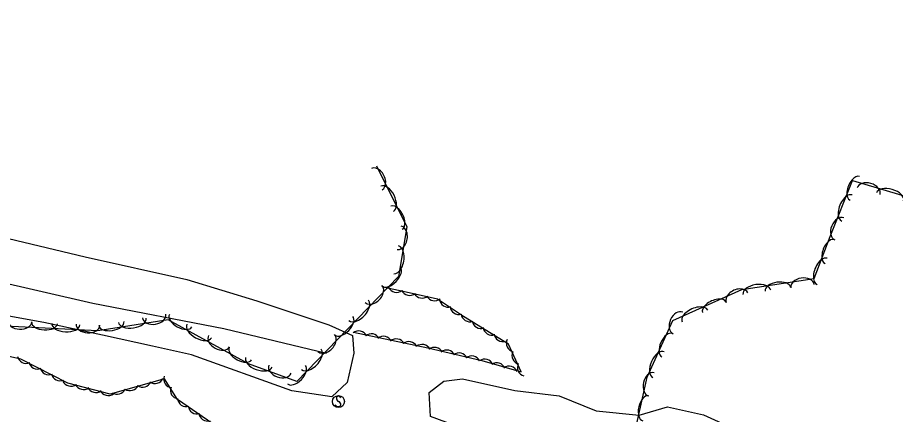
# Model space of a CAD drawing. Extents: x 1441650 to 1491889, y 345904 to 358319.
# Drawn here: x 1452089.4 to 1452455.6, y 353122.6 to 353288 of the extents above; entities that cross this region are included whole.
import ezdxf

# ---------------------------------------------------------------- set-up
doc = ezdxf.new("R2010")
doc.units = 0
for name, color, linetype in [('S_SIGN', 7, 'Continuous'), ('S_STREAM', 7, 'Continuous'), ('S_TRAILS', 7, 'Continuous'), ('S_TREE', 7, 'Continuous')]:
    doc.layers.add(name, color=color, linetype=linetype)

msp = doc.modelspace()

# ---------------------------------------------------------------- linework, layer by layer
at = {"layer": 'S_SIGN'}
msp.add_circle((1452223.25, 353127.96), 2.49, dxfattribs=at)
for centre, radius, start, end in [((1452223.94, 353129.29), 1.5, 167.1196, 241.9813), ((1452223.32, 353129.23), 0.95, 16.5258, 156.8957), ((1452222.84, 353126.62), 1.4, 358.6529, 73.7063), ((1452223.1, 353127.14), 1.28, 204.641, 335.359)]:
    msp.add_arc(centre, radius, start, end, dxfattribs=at)
at = {"layer": 'S_STREAM'}
for points in [[(1452051.42, 353163.42), (1452049.92, 353179.08), (1452058.34, 353195.41), (1452066.23, 353200.52), (1452117.53, 353188.29), (1452160.01, 353178.89), (1452189.19, 353169.93), (1452219.18, 353159.88), (1452229.09, 353155.53), (1452229.65, 353148.16), (1452226.94, 353135.94), (1452220.49, 353129.9), (1452203.75, 353132.46), (1452161.89, 353147.44), (1452145.71, 353151.02), (1452124.75, 353155.58), (1452100.38, 353160.97), (1452079.47, 353164.71), (1452063.99, 353162.92), (1452051.41, 353163.75)], [(1452421.7, 353075.06), (1452383.55, 353092.48), (1452368.79, 353094.58), (1452350.57, 353098.6), (1452336.3, 353106.94), (1452322.04, 353111.22), (1452300.37, 353110.41), (1452283.05, 353113.84), (1452261.62, 353121.71), (1452261.07, 353131.71), (1452267.19, 353136.4), (1452274.94, 353137.39), (1452296.82, 353132.55), (1452315.36, 353130.37), (1452330.72, 353124.06), (1452348.65, 353122.3), (1452360.51, 353125.74), (1452375.5, 353122.42), (1452388.97, 353116.36), (1452412.15, 353107.03), (1452424.4, 353103.81)]]:
    msp.add_lwpolyline(points, dxfattribs=at)
at = {"layer": 'S_TRAILS'}
msp.add_lwpolyline([(1451554.61, 353265.44), (1451592.7, 353288.03), (1451624.38, 353287.19), (1451659.08, 353279.19), (1451691.49, 353271.98), (1451745.05, 353262.11), (1451801.69, 353251.03), (1451848.11, 353240.76), (1451864.1, 353237.2), (1451965.22, 353206.98), (1452036.11, 353188.46), (1452120.76, 353168.93), (1452175.44, 353158.36), (1452218.28, 353148.18)], dxfattribs=at)
at = {"layer": 'S_TREE'}
for points in [[(1452239.14, 353226.15), (1452251.73, 353200.82), (1452248.34, 353180.14), (1452205.93, 353136.33), (1452185.71, 353143.66), (1452152.19, 353162.08), (1452122.84, 353157.4), (1452081.35, 353159.57), (1452044.01, 353167.66), (1451992.07, 353179.16), (1451942.84, 353191.72), (1451919.71, 353195.95), (1451893.19, 353189.31), (1451856.19, 353179.01), (1451842.01, 353139.39), (1451823.52, 353133.89), (1451787.13, 353140.22), (1451733.26, 353155.26), (1451629.89, 353186.38), (1451622.98, 353193.06)], [(1452419.27, 353069.63), (1452376.21, 353082.75), (1452351.66, 353088.6), (1452345.85, 353110.05), (1452352.05, 353138.07), (1452362.77, 353161.79), (1452391.53, 353174.71), (1452421.65, 353179.18), (1452428.35, 353196.74), (1452437.72, 353220.06), (1452467.24, 353211.41), (1452506.98, 353185.98), (1452517.05, 353149.94), (1452508.9, 353113.12), (1452502.36, 353085.61)], [(1452229.51, 353156.93), (1452260.53, 353150.33), (1452283.03, 353145.09), (1452299.5, 353140.36), (1452294.17, 353151.94), (1452275.37, 353163.41), (1452264.6, 353170.59), (1452250.28, 353173.76), (1452242.46, 353175.49)], [(1452436.4, 353051.32), (1452407.04, 353058.26), (1452384.72, 353050.62), (1452353.12, 353056.7), (1452333.97, 353075.99), (1452330.91, 353095.32), (1452317.27, 353100.41), (1452298.13, 353099.42), (1452277.45, 353094.38), (1452262.2, 353089.21), (1452252.11, 353101.51), (1452241.55, 353096.07), (1452218.07, 353101.27), (1452172.7, 353117.46), (1452156.04, 353128.81), (1452150.72, 353137.44), (1452128.02, 353131.05), (1452110.33, 353135.61), (1452090.77, 353145.68), (1452067.09, 353150.92)]]:
    msp.add_lwpolyline(points, dxfattribs=at)
for centre, major_axis, ratio, start_param, end_param in [((1452239.21, 353220.65), (-2.21, 4.43), 0.685941, 3.140617, 6.28221), ((1452438.71, 353216.85), (-1.99, -4.96), 0.540701, 3.141593, 6.283186), ((1452444.43, 353215.61), (-4.76, 1.39), 0.685311, 3.141593, 6.283185), ((1452243.56, 353212.49), (-2.61, 5.25), 0.550586, 3.140998, 6.28259), ((1452453.39, 353213.25), (-5.63, 1.65), 0.55008, 3.141593, 6.283185), ((1452435.41, 353208.62), (-2.19, -5.44), 0.550082, 3.141593, 6.283186), ((1452247.5, 353204.56), (-2.38, 4.78), 0.541197, 3.141016, 6.282609), ((1452432.19, 353199.93), (-1.85, -4.6), 0.685313, 3.141594, 6.283186), ((1452248.56, 353196.2), (0.8, 4.89), 0.685271, 3.141566, 6.283159), ((1452428.22, 353190.47), (-1.9, -5), 0.5407, 3.141593, 6.283186), ((1452247.32, 353187.02), (0.95, 5.79), 0.550047, 3.141576, 6.283169), ((1452425.07, 353182.18), (-2.09, -5.48), 0.55008, 3.141593, 6.283186), ((1452245.26, 353180), (3.72, 3.84), 0.540812, 3.141566, 6.283158), ((1452416.82, 353176.05), (-4.9, -0.73), 0.685311, 3.141593, 6.283185), ((1452237.91, 353172.79), (3.45, 3.56), 0.685454, 3.141547, 6.28314), ((1452247.43, 353177.11), (2.06, -3), 0.998733, 4.577278, 6.350478), ((1452389.58, 353171.22), (-4.52, -2.03), 0.685311, 3.141592, 6.283185), ((1452397.82, 353173.5), (-5.81, -0.86), 0.55008, 3.141593, 6.283185), ((1452406.59, 353174.8), (-5.29, -0.78), 0.540699, 3.141593, 6.283185), ((1452252.93, 353175.86), (3.17, -1.79), 0.999259, 4.123225, 5.896426), ((1452258.25, 353174.68), (3.17, -1.79), 0.999259, 4.123225, 5.896426), ((1452263.43, 353173.57), (3.17, -1.79), 0.999259, 4.123225, 5.896426), ((1452231.66, 353165.95), (4.08, 4.22), 0.550195, 3.141565, 6.283158), ((1452269.03, 353170.92), (3.03, -2.02), 0.999139, 3.825789, 5.598989), ((1452371.98, 353163.6), (-5.35, -2.4), 0.55008, 3.141592, 6.283185), ((1452380.07, 353167.24), (-4.88, -2.19), 0.540699, 3.141592, 6.283185), ((1452146.37, 353163.57), (4.89, 0.78), 0.685285, 3.141593, 6.283185), ((1452157.41, 353161.64), (4.69, -2.57), 0.540632, 3.141593, 6.283185), ((1452273.42, 353167.9), (3.03, -2.02), 0.999139, 3.825789, 5.598989), ((1452278.05, 353164.85), (3.11, -1.9), 0.999149, 3.825789, 5.598989), ((1452364.89, 353160.71), (-2.04, -4.52), 0.685311, 3.141593, 6.283185), ((1452090.36, 353161.49), (4.95, -0.26), 0.685265, 3.141593, 6.283185), ((1452100.64, 353160.69), (5.34, -0.28), 0.540663, 3.141593, 6.283185), ((1452109.49, 353160.23), (5.86, -0.31), 0.550043, 3.141593, 6.283185), ((1452128.51, 353160.46), (5.28, 0.84), 0.540679, 3.141593, 6.283185), ((1452137.27, 353161.85), (5.8, 0.92), 0.550059, 3.141593, 6.283185), ((1452225.49, 353159.58), (3.72, 3.84), 0.540812, 3.141566, 6.283158), ((1452282.69, 353162.02), (3.11, -1.9), 0.999149, 3.825789, 5.598989), ((1452118.75, 353160), (4.95, -0.26), 0.685265, 3.141593, 6.283185), ((1452165.18, 353157.37), (5.14, -2.83), 0.550012, 3.141593, 6.283185), ((1452231.72, 353153.75), (-2.46, 2.68), 0.998989, 4.444231, 6.217432), ((1452287.24, 353159.28), (3.11, -1.9), 0.999149, 3.825789, 5.598989), ((1452360.41, 353151.43), (-2.2, -4.87), 0.540699, 3.141593, 6.283185), ((1452173.42, 353153.13), (4.34, -2.39), 0.685226, 3.141593, 6.283185), ((1452218.14, 353152.37), (3.45, 3.56), 0.685454, 3.141547, 6.28314), ((1452236.92, 353152.56), (-2.46, 2.68), 0.998989, 4.444231, 6.217432), ((1452242.1, 353151.53), (-2.46, 2.68), 0.998989, 4.444231, 6.217432), ((1452247.29, 353150.46), (-2.46, 2.68), 0.998989, 4.444231, 6.217432), ((1452252.61, 353149.33), (-2.46, 2.68), 0.998989, 4.444231, 6.217432), ((1452291.79, 353156.6), (3.11, -1.9), 0.999149, 3.825789, 5.598989), ((1452296.95, 353152.26), (1.52, -3.31), 0.999274, 3.825789, 5.598989), ((1452182.32, 353147.94), (4.69, -2.57), 0.540632, 3.141593, 6.283185), ((1452211.89, 353145.53), (4.08, 4.22), 0.550195, 3.141565, 6.283158), ((1452258.12, 353148.12), (-2.46, 2.68), 0.998989, 4.444231, 6.217432), ((1452263.26, 353146.88), (-3.39, 1.33), 0.9993, 3.972073, 5.745274), ((1452268.42, 353145.76), (-3.39, 1.33), 0.9993, 3.972073, 5.745274), ((1452092.95, 353147.51), (3.24, -1.67), 0.999934, 3.825789, 5.598989), ((1452190.04, 353144.35), (5.52, -2), 0.550021, 3.141593, 6.283185), ((1452273.6, 353144.59), (-3.39, 1.33), 0.9993, 3.972073, 5.745274), ((1452278.89, 353143.35), (-3.39, 1.33), 0.9993, 3.972073, 5.745274), ((1452284.23, 353141.98), (-2.34, 2.8), 0.998949, 4.421679, 6.19488), ((1452299.28, 353147.11), (1.52, -3.31), 0.999274, 3.825789, 5.598989), ((1452356.76, 353143.35), (-2.42, -5.35), 0.55008, 3.141593, 6.283185), ((1452097.68, 353145.12), (3.24, -1.67), 0.999934, 3.825789, 5.598989), ((1452102.41, 353142.76), (3.24, -1.67), 0.999934, 3.825789, 5.598989), ((1452198.83, 353141.44), (4.66, -1.69), 0.685238, 3.141593, 6.283185), ((1452205.72, 353139.16), (3.72, 3.84), 0.540812, 3.141566, 6.283158), ((1452289.34, 353140.43), (-2.34, 2.8), 0.998949, 4.421679, 6.19488), ((1452294.43, 353139.05), (-2.34, 2.8), 0.998949, 4.421679, 6.19488), ((1452301.56, 353142.17), (1.52, -3.31), 0.999274, 3.825789, 5.598989), ((1452107.12, 353140.25), (3.24, -1.67), 0.999934, 3.825789, 5.598989), ((1452154.02, 353137.3), (1.63, -3.26), 0.999961, 3.914242, 5.687443), ((1452353.83, 353135.11), (-1.07, -4.84), 0.685311, 3.141593, 6.283185), ((1452111.63, 353137.99), (3.53, -0.91), 0.999932, 3.825789, 5.598989), ((1452116.9, 353136.62), (3.53, -0.91), 0.999932, 3.825789, 5.598989), ((1452141.6, 353137.6), (3.63, 0.27), 0.99995, 4.027164, 5.800365), ((1452146.69, 353139.07), (3.63, 0.27), 0.99995, 4.027164, 5.800365), ((1452122.04, 353135.34), (3.53, -0.91), 0.999932, 3.825789, 5.598989), ((1452127.18, 353134.09), (3.53, -0.91), 0.999932, 3.825789, 5.598989), ((1452130.92, 353134.63), (3.63, 0.27), 0.99995, 4.027164, 5.800365), ((1452136.36, 353136.13), (3.63, 0.27), 0.99995, 4.027164, 5.800365), ((1452156.75, 353132.72), (1.63, -3.26), 0.999961, 3.914242, 5.687443), ((1452159.74, 353129.47), (3.01, -2.05), 0.999938, 3.825789, 5.598989), ((1452351.35, 353125.11), (-1.16, -5.22), 0.540699, 3.141593, 6.283185), ((1452164.24, 353126.4), (3.01, -2.05), 0.999938, 3.825789, 5.598989), ((1452168.64, 353123.45), (3.01, -2.05), 0.999938, 3.825789, 5.598989)]:
    msp.add_ellipse(centre, major_axis=major_axis, ratio=ratio, start_param=start_param, end_param=end_param, dxfattribs=at)

doc.saveas('drawing.dxf')
